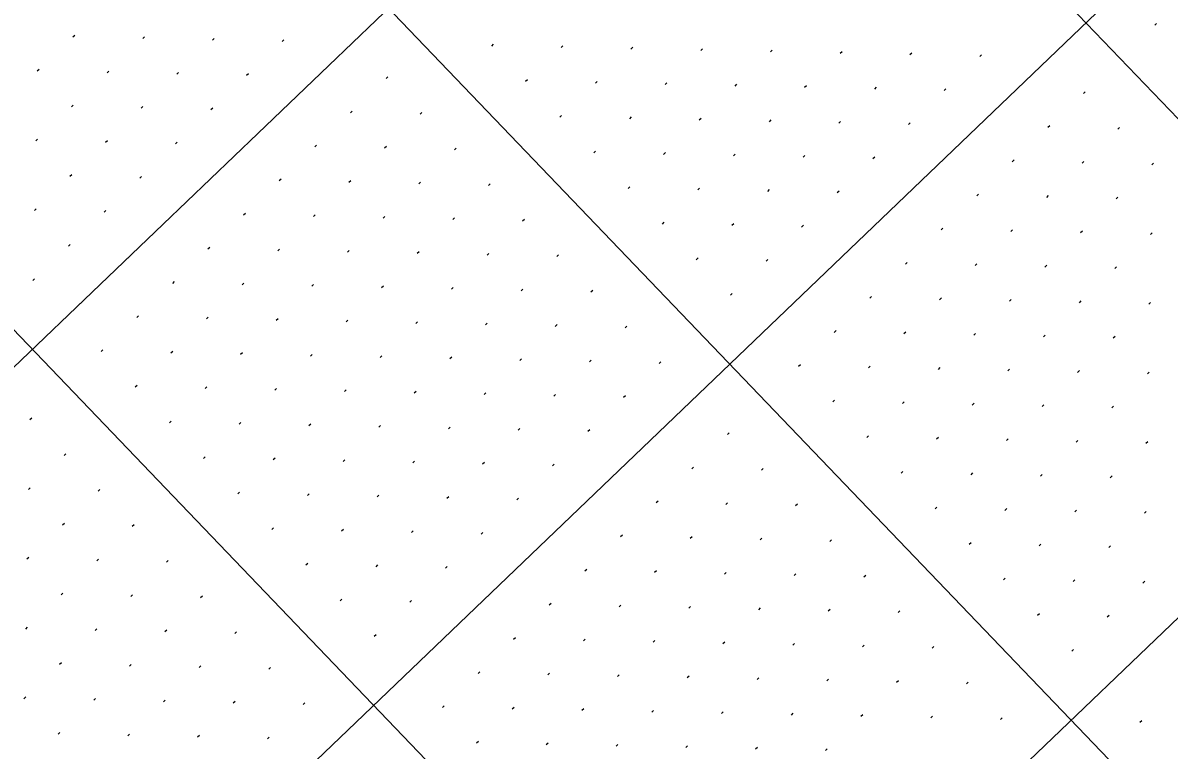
# Model space of a CAD drawing. Extents: x 2148987 to 2151117, y 142806 to 144993.
# Drawn here: x 2149468.3 to 2149584.5, y 143537.7 to 143611.4 of the extents above; entities that cross this region are included whole.
import ezdxf

# ---------------------------------------------------------------- set-up
doc = ezdxf.new("R2010")
doc.units = 0
doc.layers.add('PR_PIER_PH3', color=7, linetype='Continuous')
doc.layers.add('SHT_Profile_Grid_Minor', color=7, linetype='Continuous')

msp = doc.modelspace()

# ---------------------------------------------------------------- linework, layer by layer
at = {"layer": 'PR_PIER_PH3'}
for p, q in [((2150434.94, 144503.77), (2149297.81, 143414.02)), ((2150469.54, 144467.67), (2149332.4, 143377.92)), ((2150504.13, 144431.57), (2149367, 143341.82)), ((2149333.91, 143864.13), (2149679.86, 143503.14)), ((2149297.81, 143829.54), (2149643.76, 143468.54)), ((2149279.01, 143776.89), (2149576.53, 143466.44))]:
    msp.add_line(p, q, dxfattribs=at)
at = {"layer": 'SHT_Profile_Grid_Minor'}
for p, q in [((2149583.23, 143611.37), (2149583.05, 143611.2)), ((2149473.58, 143610.17), (2149473.4, 143610)), ((2149480.65, 143610.02), (2149480.47, 143609.85)), ((2149487.72, 143609.87), (2149487.54, 143609.7)), ((2149494.79, 143609.72), (2149494.61, 143609.55)), ((2149516, 143609.27), (2149515.82, 143609.09)), ((2149523.07, 143609.12), (2149522.89, 143608.94)), ((2149530.14, 143608.97), (2149529.96, 143608.79)), ((2149537.21, 143608.82), (2149537.03, 143608.64)), ((2149544.28, 143608.67), (2149544.1, 143608.49)), ((2149551.35, 143608.52), (2149551.17, 143608.34)), ((2149558.42, 143608.36), (2149558.24, 143608.19)), ((2149565.49, 143608.21), (2149565.31, 143608.04)), ((2149469.97, 143606.71), (2149469.79, 143606.54)), ((2149477.04, 143606.56), (2149476.86, 143606.39)), ((2149484.11, 143606.41), (2149483.93, 143606.24)), ((2149491.18, 143606.26), (2149491, 143606.09)), ((2149505.32, 143605.96), (2149505.14, 143605.79)), ((2149519.46, 143605.66), (2149519.28, 143605.48)), ((2149526.53, 143605.51), (2149526.35, 143605.33)), ((2149533.6, 143605.36), (2149533.42, 143605.18)), ((2149540.67, 143605.21), (2149540.49, 143605.03)), ((2149547.74, 143605.06), (2149547.56, 143604.88)), ((2149554.81, 143604.91), (2149554.63, 143604.73)), ((2149561.88, 143604.75), (2149561.7, 143604.58)), ((2149576.01, 143604.45), (2149575.83, 143604.28)), ((2149473.43, 143603.1), (2149473.25, 143602.93)), ((2149480.5, 143602.95), (2149480.32, 143602.78)), ((2149487.57, 143602.8), (2149487.39, 143602.63)), ((2149501.71, 143602.5), (2149501.53, 143602.33)), ((2149508.78, 143602.35), (2149508.6, 143602.18)), ((2149522.92, 143602.05), (2149522.74, 143601.87)), ((2149529.99, 143601.9), (2149529.81, 143601.72)), ((2149537.06, 143601.75), (2149536.88, 143601.57)), ((2149544.13, 143601.6), (2149543.95, 143601.42)), ((2149551.2, 143601.45), (2149551.02, 143601.27)), ((2149558.27, 143601.3), (2149558.09, 143601.12)), ((2149572.4, 143600.99), (2149572.22, 143600.82)), ((2149579.47, 143600.84), (2149579.29, 143600.67)), ((2149469.82, 143599.64), (2149469.64, 143599.47)), ((2149476.89, 143599.49), (2149476.71, 143599.32)), ((2149483.96, 143599.34), (2149483.78, 143599.17)), ((2149498.1, 143599.04), (2149497.92, 143598.87)), ((2149505.17, 143598.89), (2149504.99, 143598.72)), ((2149512.24, 143598.74), (2149512.06, 143598.57)), ((2149526.38, 143598.44), (2149526.2, 143598.26)), ((2149533.45, 143598.29), (2149533.27, 143598.11)), ((2149540.52, 143598.14), (2149540.34, 143597.96)), ((2149547.59, 143597.99), (2149547.41, 143597.81)), ((2149554.66, 143597.84), (2149554.48, 143597.66)), ((2149568.79, 143597.54), (2149568.61, 143597.36)), ((2149575.86, 143597.38), (2149575.68, 143597.21)), ((2149582.93, 143597.23), (2149582.75, 143597.06)), ((2149473.28, 143596.03), (2149473.1, 143595.86)), ((2149480.35, 143595.88), (2149480.17, 143595.71)), ((2149494.49, 143595.58), (2149494.31, 143595.41)), ((2149501.56, 143595.43), (2149501.38, 143595.26)), ((2149508.63, 143595.28), (2149508.45, 143595.11)), ((2149515.7, 143595.13), (2149515.52, 143594.96)), ((2149529.84, 143594.83), (2149529.66, 143594.65)), ((2149536.91, 143594.68), (2149536.73, 143594.5)), ((2149543.98, 143594.53), (2149543.8, 143594.35)), ((2149551.05, 143594.38), (2149550.87, 143594.2)), ((2149565.18, 143594.08), (2149565, 143593.9)), ((2149572.25, 143593.93), (2149572.07, 143593.75)), ((2149579.32, 143593.77), (2149579.14, 143593.6)), ((2149469.67, 143592.57), (2149469.49, 143592.4)), ((2149476.74, 143592.42), (2149476.56, 143592.25)), ((2149490.88, 143592.12), (2149490.7, 143591.95)), ((2149497.95, 143591.97), (2149497.77, 143591.8)), ((2149505.02, 143591.82), (2149504.84, 143591.65)), ((2149512.09, 143591.67), (2149511.91, 143591.5)), ((2149519.16, 143591.52), (2149518.98, 143591.35)), ((2149533.3, 143591.22), (2149533.12, 143591.04)), ((2149540.37, 143591.07), (2149540.19, 143590.89)), ((2149547.44, 143590.92), (2149547.26, 143590.74)), ((2149561.57, 143590.62), (2149561.39, 143590.44)), ((2149568.64, 143590.47), (2149568.46, 143590.29)), ((2149575.71, 143590.32), (2149575.53, 143590.14)), ((2149582.78, 143590.16), (2149582.6, 143589.99)), ((2149473.13, 143588.96), (2149472.95, 143588.79)), ((2149487.27, 143588.66), (2149487.09, 143588.49)), ((2149494.34, 143588.51), (2149494.16, 143588.34)), ((2149501.41, 143588.36), (2149501.23, 143588.19)), ((2149508.48, 143588.21), (2149508.3, 143588.04)), ((2149515.55, 143588.06), (2149515.37, 143587.89)), ((2149522.62, 143587.91), (2149522.44, 143587.74)), ((2149536.76, 143587.61), (2149536.58, 143587.43)), ((2149543.83, 143587.46), (2149543.65, 143587.28)), ((2149557.96, 143587.16), (2149557.78, 143586.98)), ((2149565.03, 143587.01), (2149564.85, 143586.83)), ((2149572.1, 143586.86), (2149571.92, 143586.68)), ((2149579.17, 143586.71), (2149578.99, 143586.53)), ((2149469.52, 143585.5), (2149469.34, 143585.33)), ((2149483.66, 143585.2), (2149483.48, 143585.03)), ((2149490.73, 143585.05), (2149490.55, 143584.88)), ((2149497.8, 143584.9), (2149497.62, 143584.73)), ((2149504.87, 143584.75), (2149504.69, 143584.58)), ((2149511.94, 143584.6), (2149511.76, 143584.43)), ((2149519.01, 143584.45), (2149518.83, 143584.28)), ((2149526.08, 143584.3), (2149525.9, 143584.13)), ((2149540.22, 143584), (2149540.04, 143583.82)), ((2149554.35, 143583.7), (2149554.17, 143583.52)), ((2149561.42, 143583.55), (2149561.24, 143583.37)), ((2149568.49, 143583.4), (2149568.31, 143583.22)), ((2149575.56, 143583.25), (2149575.38, 143583.07)), ((2149582.63, 143583.1), (2149582.45, 143582.92)), ((2149480.05, 143581.74), (2149479.87, 143581.57)), ((2149487.12, 143581.59), (2149486.94, 143581.42)), ((2149494.19, 143581.44), (2149494.01, 143581.27)), ((2149501.26, 143581.29), (2149501.08, 143581.12)), ((2149508.33, 143581.14), (2149508.15, 143580.97)), ((2149515.4, 143580.99), (2149515.22, 143580.82)), ((2149522.47, 143580.84), (2149522.29, 143580.67)), ((2149529.54, 143580.69), (2149529.36, 143580.52)), ((2149550.75, 143580.24), (2149550.56, 143580.06)), ((2149557.81, 143580.09), (2149557.63, 143579.91)), ((2149564.88, 143579.94), (2149564.7, 143579.76)), ((2149571.95, 143579.79), (2149571.77, 143579.61)), ((2149579.02, 143579.64), (2149578.84, 143579.46)), ((2149476.44, 143578.28), (2149476.26, 143578.11)), ((2149483.51, 143578.13), (2149483.33, 143577.96)), ((2149490.58, 143577.98), (2149490.4, 143577.81)), ((2149497.65, 143577.83), (2149497.47, 143577.66)), ((2149504.72, 143577.68), (2149504.54, 143577.51)), ((2149511.79, 143577.53), (2149511.61, 143577.36)), ((2149518.86, 143577.38), (2149518.68, 143577.21)), ((2149525.93, 143577.23), (2149525.75, 143577.06)), ((2149533, 143577.08), (2149532.82, 143576.91)), ((2149547.14, 143576.78), (2149546.95, 143576.61)), ((2149554.2, 143576.63), (2149554.02, 143576.45)), ((2149561.27, 143576.48), (2149561.09, 143576.3)), ((2149568.34, 143576.33), (2149568.16, 143576.15)), ((2149575.41, 143576.18), (2149575.23, 143576)), ((2149582.48, 143576.03), (2149582.3, 143575.85)), ((2149479.9, 143574.67), (2149479.72, 143574.5)), ((2149486.97, 143574.52), (2149486.79, 143574.35)), ((2149494.04, 143574.37), (2149493.86, 143574.2)), ((2149501.11, 143574.22), (2149500.93, 143574.05)), ((2149508.18, 143574.07), (2149508, 143573.9)), ((2149515.25, 143573.92), (2149515.07, 143573.75)), ((2149522.32, 143573.77), (2149522.14, 143573.6)), ((2149529.39, 143573.62), (2149529.21, 143573.45)), ((2149550.59, 143573.17), (2149550.41, 143573)), ((2149557.66, 143573.02), (2149557.48, 143572.84)), ((2149564.73, 143572.87), (2149564.55, 143572.69)), ((2149571.8, 143572.72), (2149571.62, 143572.54)), ((2149578.87, 143572.57), (2149578.69, 143572.39)), ((2149469.22, 143571.36), (2149469.04, 143571.19)), ((2149483.36, 143571.06), (2149483.18, 143570.89)), ((2149490.43, 143570.91), (2149490.25, 143570.74)), ((2149497.5, 143570.76), (2149497.32, 143570.59)), ((2149504.57, 143570.61), (2149504.39, 143570.44)), ((2149511.64, 143570.46), (2149511.46, 143570.29)), ((2149518.71, 143570.31), (2149518.53, 143570.14)), ((2149525.78, 143570.16), (2149525.6, 143569.99)), ((2149539.92, 143569.86), (2149539.73, 143569.69)), ((2149554.05, 143569.56), (2149553.87, 143569.39)), ((2149561.12, 143569.41), (2149560.94, 143569.23)), ((2149568.19, 143569.26), (2149568.01, 143569.08)), ((2149575.26, 143569.11), (2149575.08, 143568.93)), ((2149582.33, 143568.96), (2149582.15, 143568.78)), ((2149472.68, 143567.75), (2149472.5, 143567.58)), ((2149486.82, 143567.45), (2149486.64, 143567.28)), ((2149493.89, 143567.3), (2149493.71, 143567.13)), ((2149500.96, 143567.15), (2149500.78, 143566.98)), ((2149508.03, 143567), (2149507.85, 143566.83)), ((2149515.1, 143566.85), (2149514.92, 143566.68)), ((2149522.17, 143566.7), (2149521.99, 143566.53)), ((2149536.31, 143566.4), (2149536.12, 143566.23)), ((2149543.37, 143566.25), (2149543.19, 143566.08)), ((2149557.51, 143565.95), (2149557.33, 143565.78)), ((2149564.58, 143565.8), (2149564.4, 143565.62)), ((2149571.65, 143565.65), (2149571.47, 143565.47)), ((2149578.72, 143565.5), (2149578.54, 143565.32)), ((2149469.07, 143564.29), (2149468.89, 143564.12)), ((2149476.14, 143564.14), (2149475.96, 143563.97)), ((2149490.28, 143563.84), (2149490.1, 143563.67)), ((2149497.35, 143563.69), (2149497.17, 143563.52)), ((2149504.42, 143563.54), (2149504.24, 143563.37)), ((2149511.49, 143563.39), (2149511.31, 143563.22)), ((2149518.56, 143563.24), (2149518.38, 143563.07)), ((2149532.7, 143562.94), (2149532.51, 143562.77)), ((2149539.76, 143562.79), (2149539.58, 143562.62)), ((2149546.83, 143562.64), (2149546.65, 143562.47)), ((2149560.97, 143562.34), (2149560.79, 143562.17)), ((2149568.04, 143562.19), (2149567.86, 143562.01)), ((2149575.11, 143562.04), (2149574.93, 143561.86)), ((2149582.18, 143561.89), (2149582, 143561.71)), ((2149472.53, 143560.68), (2149472.35, 143560.51)), ((2149479.6, 143560.53), (2149479.42, 143560.36)), ((2149493.74, 143560.23), (2149493.56, 143560.06)), ((2149500.81, 143560.08), (2149500.63, 143559.91)), ((2149507.88, 143559.93), (2149507.7, 143559.76)), ((2149514.95, 143559.78), (2149514.77, 143559.61)), ((2149529.09, 143559.48), (2149528.9, 143559.31)), ((2149536.15, 143559.33), (2149535.97, 143559.16)), ((2149543.22, 143559.18), (2149543.04, 143559.01)), ((2149550.29, 143559.03), (2149550.11, 143558.86)), ((2149564.43, 143558.73), (2149564.25, 143558.56)), ((2149571.5, 143558.58), (2149571.32, 143558.4)), ((2149578.57, 143558.43), (2149578.39, 143558.25)), ((2149468.92, 143557.22), (2149468.74, 143557.05)), ((2149475.99, 143557.07), (2149475.81, 143556.9)), ((2149483.06, 143556.92), (2149482.88, 143556.75)), ((2149497.2, 143556.62), (2149497.02, 143556.45)), ((2149504.27, 143556.47), (2149504.09, 143556.3)), ((2149511.34, 143556.32), (2149511.16, 143556.15)), ((2149525.48, 143556.02), (2149525.29, 143555.85)), ((2149532.54, 143555.87), (2149532.36, 143555.7)), ((2149539.61, 143555.72), (2149539.43, 143555.55)), ((2149546.68, 143555.57), (2149546.5, 143555.4)), ((2149553.75, 143555.42), (2149553.57, 143555.25)), ((2149567.89, 143555.12), (2149567.71, 143554.95)), ((2149574.96, 143554.97), (2149574.78, 143554.79)), ((2149582.03, 143554.82), (2149581.85, 143554.64)), ((2149472.38, 143553.61), (2149472.2, 143553.44)), ((2149479.45, 143553.46), (2149479.27, 143553.29)), ((2149486.52, 143553.31), (2149486.34, 143553.14)), ((2149500.66, 143553.01), (2149500.48, 143552.84)), ((2149507.73, 143552.86), (2149507.55, 143552.69)), ((2149521.87, 143552.56), (2149521.68, 143552.39)), ((2149528.93, 143552.41), (2149528.75, 143552.24)), ((2149536, 143552.26), (2149535.82, 143552.09)), ((2149543.07, 143552.11), (2149542.89, 143551.94)), ((2149550.14, 143551.96), (2149549.96, 143551.79)), ((2149557.21, 143551.81), (2149557.03, 143551.64)), ((2149571.35, 143551.51), (2149571.17, 143551.34)), ((2149578.42, 143551.36), (2149578.24, 143551.18)), ((2149468.77, 143550.15), (2149468.59, 143549.98)), ((2149475.84, 143550), (2149475.66, 143549.83)), ((2149482.91, 143549.85), (2149482.73, 143549.68)), ((2149489.98, 143549.7), (2149489.8, 143549.53)), ((2149504.12, 143549.4), (2149503.94, 143549.23)), ((2149518.26, 143549.1), (2149518.07, 143548.93)), ((2149525.32, 143548.95), (2149525.14, 143548.78)), ((2149532.39, 143548.8), (2149532.21, 143548.63)), ((2149539.46, 143548.65), (2149539.28, 143548.48)), ((2149546.53, 143548.5), (2149546.35, 143548.33)), ((2149553.6, 143548.35), (2149553.42, 143548.18)), ((2149560.67, 143548.2), (2149560.49, 143548.03)), ((2149574.81, 143547.9), (2149574.63, 143547.73)), ((2149472.23, 143546.54), (2149472.05, 143546.37)), ((2149479.3, 143546.39), (2149479.12, 143546.22)), ((2149486.37, 143546.24), (2149486.19, 143546.07)), ((2149493.44, 143546.09), (2149493.26, 143545.92)), ((2149514.65, 143545.64), (2149514.47, 143545.47)), ((2149521.71, 143545.49), (2149521.53, 143545.32)), ((2149528.78, 143545.34), (2149528.6, 143545.17)), ((2149535.85, 143545.19), (2149535.67, 143545.02)), ((2149542.92, 143545.04), (2149542.74, 143544.87)), ((2149549.99, 143544.89), (2149549.81, 143544.72)), ((2149557.06, 143544.74), (2149556.88, 143544.57)), ((2149564.13, 143544.59), (2149563.95, 143544.42)), ((2149468.62, 143543.09), (2149468.44, 143542.91)), ((2149475.69, 143542.94), (2149475.51, 143542.76)), ((2149482.76, 143542.78), (2149482.58, 143542.61)), ((2149489.83, 143542.63), (2149489.65, 143542.46)), ((2149496.9, 143542.48), (2149496.72, 143542.31)), ((2149511.04, 143542.18), (2149510.86, 143542.01)), ((2149518.11, 143542.03), (2149517.92, 143541.86)), ((2149525.17, 143541.88), (2149524.99, 143541.71)), ((2149532.24, 143541.73), (2149532.06, 143541.56)), ((2149539.31, 143541.58), (2149539.13, 143541.41)), ((2149546.38, 143541.43), (2149546.2, 143541.26)), ((2149553.45, 143541.28), (2149553.27, 143541.11)), ((2149560.52, 143541.13), (2149560.34, 143540.96)), ((2149567.59, 143540.98), (2149567.41, 143540.81)), ((2149581.73, 143540.68), (2149581.55, 143540.51)), ((2149472.08, 143539.48), (2149471.9, 143539.3)), ((2149479.15, 143539.33), (2149478.97, 143539.15)), ((2149486.22, 143539.17), (2149486.04, 143539)), ((2149493.29, 143539.02), (2149493.11, 143538.85)), ((2149514.5, 143538.57), (2149514.31, 143538.4)), ((2149521.56, 143538.42), (2149521.38, 143538.25)), ((2149528.63, 143538.27), (2149528.45, 143538.1)), ((2149535.7, 143538.12), (2149535.52, 143537.95)), ((2149542.77, 143537.97), (2149542.59, 143537.8)), ((2149549.84, 143537.82), (2149549.66, 143537.65))]:
    msp.add_line(p, q, dxfattribs=at)

doc.saveas('drawing.dxf')
